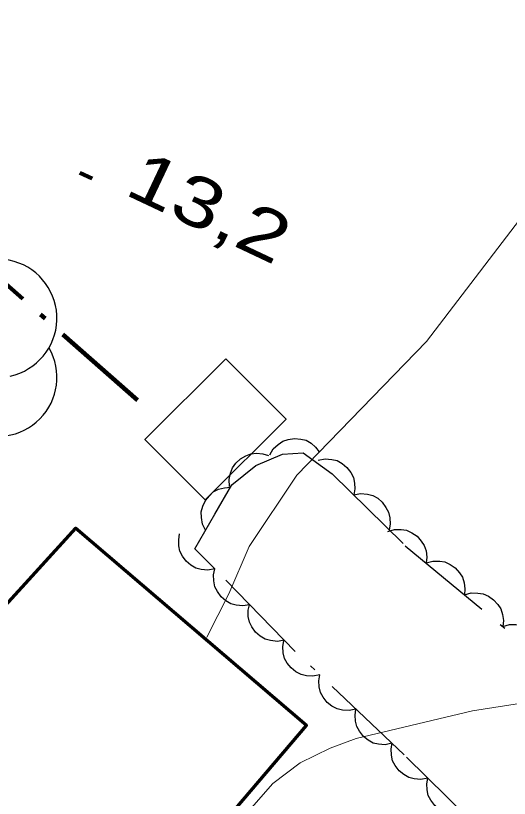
# Model space of a CAD drawing. Extents: x 355726 to 357533, y 5103782 to 5105258.
# Drawn here: x 355851.1 to 355865.98, y 5104619.79 to 5104643.4 of the extents above; entities that cross this region are included whole.
import ezdxf

# ---------------------------------------------------------------- set-up
doc = ezdxf.new("R2010")
doc.units = 0
doc.header["$LTSCALE"] = 0.6
doc.linetypes.add('DOT_DASHED', pattern=[7.7, 5, -1.2, 0.3, -1.2])
doc.linetypes.add('LONG_DASHED', pattern=[7.5, 6, -1.5])
for name, color, linetype, lineweight in [('2', 7, 'LONG_DASHED', 13), ('3', 7, 'Continuous', 140), ('31', 7, 'Continuous', 35), ('41', 7, 'DOT_DASHED', 90), ('44', 7, 'Continuous', 25)]:
    doc.layers.add(name, color=color, linetype=linetype, lineweight=lineweight)

msp = doc.modelspace()

# ---------------------------------------------------------------- linework, layer by layer
at = {"layer": '2', "linetype": 'Continuous'}
for points in [[(355883.96, 5104667.95), (355883.61, 5104665.17), (355883.22, 5104663.3), (355883.08, 5104662.08), (355882.58, 5104659.91), (355882.14, 5104658.62), (355881.89, 5104658.03), (355879.75, 5104654.06), (355878.57, 5104652.54), (355878.26, 5104651.83), (355876.56, 5104649.22), (355875.06, 5104646.61), (355874.3, 5104645.46), (355873.14, 5104644.13), (355871.95, 5104642.93), (355870.49, 5104641.77), (355869.1, 5104640.58), (355867.91, 5104639.37), (355863.48, 5104633.57), (355859.57, 5104629.54), (355858.14, 5104627.39), (355857.52, 5104625.96), (355856.86, 5104624.65)], [(355875, 5104628.43), (355874.94, 5104628.13), (355872.12, 5104624.66), (355871.49, 5104624.26), (355870.84, 5104623.92), (355870.16, 5104623.59), (355868.71, 5104623.12), (355867.12, 5104622.78), (355864.87, 5104622.43), (355861.36, 5104621.59), (355860.58, 5104621.3), (355859.67, 5104620.86), (355858.85, 5104620.24), (355857.43, 5104618.62)]]:
    msp.add_lwpolyline(points, dxfattribs=at)
at = {"layer": '3'}
msp.add_line((355853.03, 5104638.66), (355853.4, 5104638.49), dxfattribs=at)
at = {"layer": '31'}
msp.add_lwpolyline([(355857.43, 5104633.05), (355859.25, 5104631.23), (355856.81, 5104628.79), (355854.99, 5104630.61), (355857.43, 5104633.05)], close=True, dxfattribs=at)
at = {"layer": '31', "lineweight": 70}
msp.add_lwpolyline([(355853.84, 5104614.92), (355859.86, 5104621.98), (355852.9, 5104627.94), (355849.54, 5104624.26), (355845.84, 5104627.53), (355840.67, 5104621.65), (355845.39, 5104617.54), (355847.62, 5104620.08), (355853.84, 5104614.92)], close=True, dxfattribs=at)
at = {"layer": '41'}
msp.add_lwpolyline([(355854.77, 5104631.8), (355848.54, 5104637.3), (355829.18, 5104655.31)], dxfattribs=at)
at = {"layer": '44'}
for points in [[(355858.76, 5104630.15), (355858.86, 5104630.33), (355859.01, 5104630.46), (355859.15, 5104630.56), (355859.31, 5104630.61), (355859.5, 5104630.64), (355859.69, 5104630.62), (355859.85, 5104630.59), (355860, 5104630.5), (355860.14, 5104630.38), (355860.25, 5104630.24)], [(355857.54, 5104629.2), (355857.53, 5104629.41), (355857.57, 5104629.6), (355857.63, 5104629.76), (355857.73, 5104629.9), (355857.87, 5104630.03), (355858.04, 5104630.12), (355858.19, 5104630.18), (355858.36, 5104630.2), (355858.55, 5104630.18), (355858.72, 5104630.13)], [(355860.22, 5104629.99), (355860.43, 5104630.03), (355860.63, 5104630.01), (355860.79, 5104629.98), (355860.94, 5104629.89), (355861.08, 5104629.77), (355861.2, 5104629.62), (355861.28, 5104629.47), (355861.31, 5104629.3), (355861.32, 5104629.12), (355861.29, 5104628.94)], [(355856.82, 5104627.88), (355856.73, 5104628.06), (355856.7, 5104628.26), (355856.69, 5104628.43), (355856.74, 5104628.6), (355856.82, 5104628.77), (355856.94, 5104628.91), (355857.05, 5104629.03), (355857.21, 5104629.11), (355857.39, 5104629.16), (355857.57, 5104629.18)], [(355861.29, 5104628.94), (355861.49, 5104628.98), (355861.7, 5104628.96), (355861.86, 5104628.92), (355862.01, 5104628.84), (355862.15, 5104628.72), (355862.26, 5104628.56), (355862.34, 5104628.42), (355862.38, 5104628.25), (355862.39, 5104628.06), (355862.36, 5104627.89)], [(355862.32, 5104627.84), (355862.52, 5104627.9), (355862.72, 5104627.9), (355862.88, 5104627.88), (355863.04, 5104627.8), (355863.2, 5104627.7), (355863.32, 5104627.55), (355863.41, 5104627.42), (355863.47, 5104627.25), (355863.49, 5104627.06), (355863.47, 5104626.89)], [(355857.1, 5104626.71), (355856.89, 5104626.67), (355856.69, 5104626.69), (355856.53, 5104626.73), (355856.38, 5104626.82), (355856.24, 5104626.94), (355856.13, 5104627.09), (355856.05, 5104627.24), (355856.01, 5104627.41), (355856.01, 5104627.59), (355856.04, 5104627.77)], [(355863.47, 5104626.89), (355863.67, 5104626.94), (355863.88, 5104626.94), (355864.04, 5104626.92), (355864.2, 5104626.84), (355864.35, 5104626.74), (355864.48, 5104626.59), (355864.57, 5104626.46), (355864.62, 5104626.29), (355864.64, 5104626.11), (355864.63, 5104625.93)], [(355858.15, 5104625.63), (355857.94, 5104625.6), (355857.74, 5104625.62), (355857.58, 5104625.66), (355857.43, 5104625.75), (355857.29, 5104625.87), (355857.18, 5104626.03), (355857.1, 5104626.17), (355857.07, 5104626.35), (355857.06, 5104626.53), (355857.1, 5104626.71)], [(355864.63, 5104625.93), (355864.83, 5104625.99), (355865.03, 5104625.98), (355865.19, 5104625.96), (355865.35, 5104625.89), (355865.5, 5104625.78), (355865.63, 5104625.64), (355865.72, 5104625.5), (355865.77, 5104625.33), (355865.8, 5104625.15), (355865.78, 5104624.97)], [(355859.19, 5104624.56), (355858.99, 5104624.52), (355858.78, 5104624.55), (355858.62, 5104624.59), (355858.47, 5104624.68), (355858.33, 5104624.8), (355858.22, 5104624.96), (355858.15, 5104625.1), (355858.11, 5104625.27), (355858.11, 5104625.46), (355858.15, 5104625.63)], [(355865.78, 5104624.97), (355865.98, 5104625.03), (355866.18, 5104625.03), (355866.35, 5104625), (355866.51, 5104624.93), (355866.66, 5104624.82), (355866.78, 5104624.68), (355866.88, 5104624.54), (355866.93, 5104624.38), (355866.95, 5104624.19), (355866.93, 5104624.01)], [(355860.27, 5104623.51), (355860.06, 5104623.47), (355859.86, 5104623.48), (355859.7, 5104623.52), (355859.54, 5104623.6), (355859.4, 5104623.72), (355859.28, 5104623.87), (355859.2, 5104624.01), (355859.16, 5104624.18), (355859.15, 5104624.37), (355859.18, 5104624.54)], [(355861.35, 5104622.48), (355861.15, 5104622.44), (355860.95, 5104622.45), (355860.79, 5104622.49), (355860.63, 5104622.57), (355860.49, 5104622.68), (355860.37, 5104622.84), (355860.29, 5104622.98), (355860.25, 5104623.15), (355860.24, 5104623.33), (355860.27, 5104623.51)], [(355862.44, 5104621.45), (355862.24, 5104621.4), (355862.04, 5104621.42), (355861.87, 5104621.45), (355861.72, 5104621.54), (355861.58, 5104621.65), (355861.46, 5104621.81), (355861.38, 5104621.95), (355861.34, 5104622.12), (355861.33, 5104622.3), (355861.35, 5104622.48)], [(355863.52, 5104620.4), (355863.31, 5104620.36), (355863.11, 5104620.38), (355862.95, 5104620.42), (355862.8, 5104620.51), (355862.66, 5104620.62), (355862.54, 5104620.78), (355862.46, 5104620.92), (355862.43, 5104621.09), (355862.42, 5104621.28), (355862.45, 5104621.45)], [(355864.59, 5104619.35), (355864.39, 5104619.31), (355864.18, 5104619.33), (355864.02, 5104619.37), (355863.87, 5104619.45), (355863.73, 5104619.57), (355863.61, 5104619.73), (355863.53, 5104619.87), (355863.5, 5104620.04), (355863.49, 5104620.23), (355863.52, 5104620.4)]]:
    msp.add_lwpolyline(points, dxfattribs=at)
at = {"layer": '44', "linetype": 'DOT_DASHED'}
msp.add_lwpolyline([(355865.02, 5104618.93), (355862.81, 5104621.1), (355859.52, 5104624.22), (355857.1, 5104626.71), (355856.5, 5104627.31), (355857.1, 5104628.36), (355857.61, 5104629.25), (355858.34, 5104629.83), (355859.14, 5104630.17), (355859.76, 5104630.21), (355860.64, 5104629.58), (355862.84, 5104627.41), (355867.07, 5104623.9)], dxfattribs=at)
at = {"layer": '44'}
for centre, start, end in [((355850.555, 5104634.272), 282.2692, 149.7263), ((355850.555, 5104632.489), 166.9369, 29.6212)]:
    msp.add_arc(centre, 1.784, start, end, dxfattribs=at)

# ---------------------------------------------------------------- texts
at = {"layer": '3', "width": 1.3}
msp.add_text('13,2   ', height=1.5, rotation=334.72, dxfattribs=at).set_placement((355854.33, 5104638.03))

doc.saveas('drawing.dxf')
